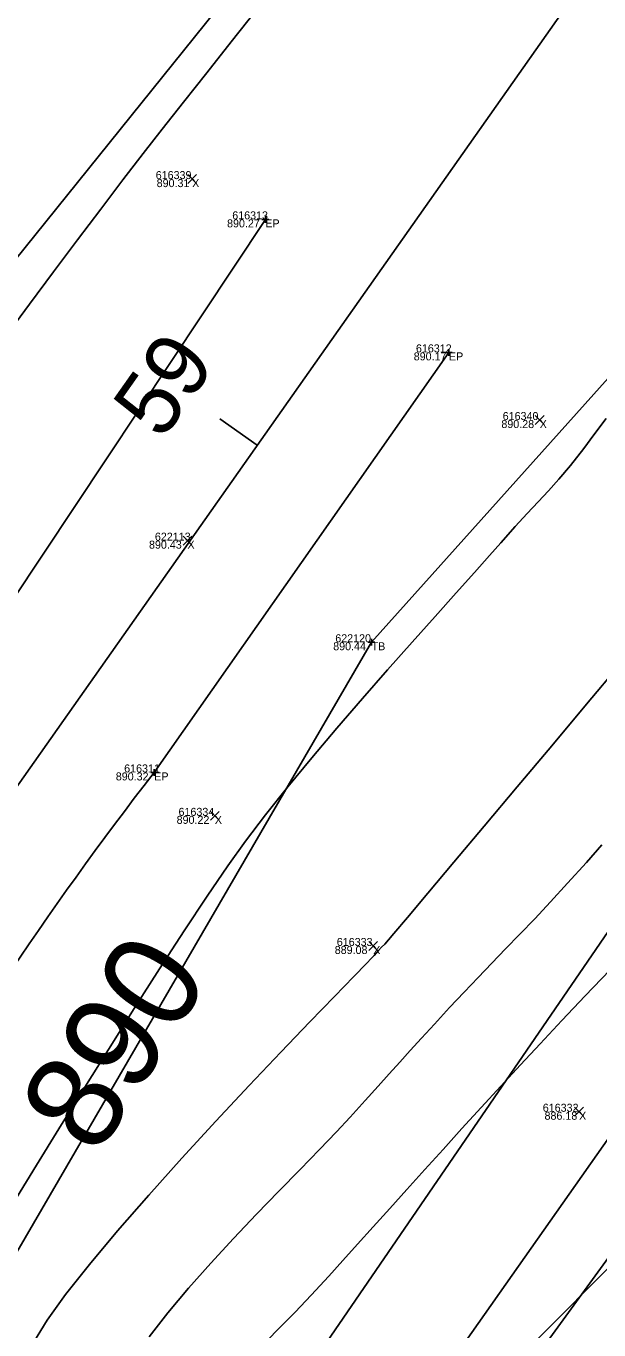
# Model space of a CAD drawing. Extents: x 1957117 to 1971063, y 701601 to 715861.
# Drawn here: x 1964086 to 1964111.1, y 707595.4 to 707652.4 of the extents above; entities that cross this region are included whole.
import ezdxf

# ---------------------------------------------------------------- set-up
doc = ezdxf.new("R2010")
doc.units = 0
for name, color, linetype in [('AP_X_Lights', 7, 'Continuous'), ('DT_X_Break_Line', 7, 'Continuous'), ('DT_X_Contour_Major', 7, 'Continuous'), ('DT_X_Contour_Minor', 7, 'Continuous'), ('GE_P_CL_50', 7, 'Continuous'), ('GE_X_CL_20', 7, 'Continuous'), ('PM_P_Cells', 7, 'Continuous'), ('PV_P_Drive', 7, 'Continuous'), ('PV_P_Shoulder', 7, 'Continuous'), ('RS_Raster1', 7, 'Continuous'), ('RW_X_Esmt_RR', 7, 'Continuous'), ('RW_X_Fee_RW', 7, 'Continuous'), ('SC_Scratch1', 7, 'Continuous'), ('SC_Shading5', 7, 'Continuous')]:
    doc.layers.add(name, color=color, linetype=linetype)

msp = doc.modelspace()

# ---------------------------------------------------------------- linework, layer by layer
at = {"layer": 'AP_X_Lights'}
for p, q in [((1964093.108, 707645.501), (1964093.496, 707645.891)), ((1964093.108, 707645.891), (1964093.496, 707645.501)), ((1964108.302, 707634.964), (1964108.69, 707635.354)), ((1964108.302, 707635.354), (1964108.69, 707634.964)), ((1964092.902, 707629.69), (1964093.29, 707630.08)), ((1964092.902, 707630.08), (1964093.29, 707629.69)), ((1964094.099, 707617.656), (1964094.487, 707618.046)), ((1964094.099, 707618.046), (1964094.487, 707617.656)), ((1964101.022, 707611.966), (1964101.41, 707612.356)), ((1964101.022, 707612.356), (1964101.41, 707611.966)), ((1964110.024, 707604.716), (1964110.412, 707605.106)), ((1964110.024, 707605.106), (1964110.412, 707604.716))]:
    msp.add_line(p, q, dxfattribs=at)
at = {"layer": 'DT_X_Break_Line'}
for points in [[(1964234.336, 707837.283), (1964219.172, 707816.318), (1964204.625, 707796.74), (1964173.397, 707757.684), (1964137.439, 707722.534), (1964113.742, 707677.186), (1964082.736, 707638.664), (1964052.689, 707596.746)], [(1964076.041, 707582.299), (1964101.146, 707625.442), (1964134.215, 707662.357), (1964154.84, 707709.053), (1964196.268, 707741.532), (1964214.51, 707789.218), (1964229.862, 707807.876), (1964246.545, 707830.012)], [(1964262.231, 707818.014), (1964252.839, 707789.919), (1964231.613, 707777.898), (1964205.069, 707735.191), (1964178.319, 707692.577), (1964149.712, 707652.579), (1964121.428, 707612.175), (1964092.627, 707572.596)]]:
    msp.add_lwpolyline(points, dxfattribs=at)
at = {"layer": 'DT_X_Contour_Major'}
for points in [[(1964096.132, 707653.106), (1964095.011, 707651.702), (1964093.938, 707650.347), (1964092.928, 707649.065), (1964091.997, 707647.879), (1964091.164, 707646.812), (1964090.272, 707645.658), (1964089.303, 707644.386), (1964088.283, 707643.033), (1964087.239, 707641.636), (1964086.194, 707640.228), (1964085.176, 707638.848)], [(1964096.132, 707653.106), (1964095.011, 707651.702), (1964093.938, 707650.347), (1964092.928, 707649.065), (1964091.997, 707647.879), (1964091.164, 707646.812), (1964090.272, 707645.658), (1964089.303, 707644.386), (1964088.283, 707643.033), (1964087.239, 707641.636), (1964086.194, 707640.228), (1964085.176, 707638.848)], [(1964085.617, 707601.147), (1964086.494, 707602.573), (1964087.477, 707604.164), (1964088.536, 707605.869), (1964089.642, 707607.638), (1964090.766, 707609.42), (1964091.879, 707611.164), (1964092.951, 707612.819), (1964093.954, 707614.335), (1964094.859, 707615.662), (1964095.635, 707616.748), (1964096.514, 707617.899), (1964097.491, 707619.123), (1964098.539, 707620.395), (1964099.633, 707621.688), (1964100.745, 707622.978), (1964101.848, 707624.239), (1964102.916, 707625.447), (1964103.923, 707626.575), (1964104.841, 707627.599), (1964105.644, 707628.493), (1964106.305, 707629.232), (1964106.797, 707629.792), (1964107.423, 707630.499), (1964107.955, 707631.077), (1964108.428, 707631.58), (1964108.876, 707632.062), (1964109.334, 707632.577), (1964109.837, 707633.178), (1964110.419, 707633.918), (1964110.868, 707634.512), (1964111.402, 707635.227)], [(1964085.617, 707601.147), (1964086.494, 707602.573), (1964087.477, 707604.164), (1964088.536, 707605.869), (1964089.642, 707607.638), (1964090.766, 707609.42), (1964091.879, 707611.164), (1964092.951, 707612.819), (1964093.954, 707614.335), (1964094.859, 707615.662), (1964095.635, 707616.748), (1964096.514, 707617.899), (1964097.491, 707619.123), (1964098.539, 707620.395), (1964099.633, 707621.688), (1964100.745, 707622.978), (1964101.848, 707624.239), (1964102.916, 707625.447), (1964103.923, 707626.575), (1964104.841, 707627.599), (1964105.644, 707628.493), (1964106.305, 707629.232), (1964106.797, 707629.792), (1964107.423, 707630.499), (1964107.955, 707631.077), (1964108.428, 707631.58), (1964108.876, 707632.062), (1964109.334, 707632.577), (1964109.837, 707633.178), (1964110.419, 707633.918), (1964110.868, 707634.512), (1964111.402, 707635.227)]]:
    msp.add_lwpolyline(points, dxfattribs=at)
at = {"layer": 'DT_X_Contour_Minor'}
for points in [[(1964086.248, 707594.625), (1964086.969, 707595.8), (1964087.766, 707596.918), (1964088.807, 707598.235), (1964090.037, 707599.701), (1964091.404, 707601.266), (1964092.855, 707602.88), (1964094.338, 707604.494), (1964095.799, 707606.058), (1964097.185, 707607.524), (1964098.444, 707608.84), (1964099.522, 707609.958), (1964100.367, 707610.828), (1964100.925, 707611.401), (1964101.144, 707611.626), (1964101.255, 707611.749), (1964101.343, 707611.847), (1964101.455, 707611.969), (1964101.587, 707612.107), (1964101.721, 707612.246), (1964101.882, 707612.422), (1964102.12, 707612.703), (1964102.715, 707613.41), (1964103.61, 707614.474), (1964104.747, 707615.826), (1964106.066, 707617.398), (1964107.51, 707619.118), (1964109.022, 707620.919), (1964110.541, 707622.732), (1964112.012, 707624.486)], [(1964086.248, 707594.625), (1964086.969, 707595.8), (1964087.766, 707596.918), (1964088.807, 707598.235), (1964090.037, 707599.701), (1964091.404, 707601.266), (1964092.855, 707602.88), (1964094.338, 707604.494), (1964095.799, 707606.058), (1964097.185, 707607.524), (1964098.444, 707608.84), (1964099.522, 707609.958), (1964100.367, 707610.828), (1964100.925, 707611.401), (1964101.144, 707611.626), (1964101.255, 707611.749), (1964101.343, 707611.847), (1964101.455, 707611.969), (1964101.587, 707612.107), (1964101.721, 707612.246), (1964101.882, 707612.422), (1964102.12, 707612.703), (1964102.715, 707613.41), (1964103.61, 707614.474), (1964104.747, 707615.826), (1964106.066, 707617.398), (1964107.51, 707619.118), (1964109.022, 707620.919), (1964110.541, 707622.732), (1964112.012, 707624.486)], [(1964111.21, 707616.577), (1964110.537, 707615.814), (1964109.719, 707614.904), (1964108.97, 707614.09), (1964108.278, 707613.353), (1964107.628, 707612.673), (1964107.008, 707612.031), (1964106.404, 707611.409), (1964105.803, 707610.788), (1964105.192, 707610.147), (1964104.558, 707609.469), (1964103.89, 707608.745), (1964103.327, 707608.131), (1964102.833, 707607.588), (1964102.375, 707607.082), (1964101.918, 707606.574), (1964101.428, 707606.028), (1964100.871, 707605.408), (1964100.212, 707604.676), (1964099.61, 707604.028), (1964098.871, 707603.261), (1964098.024, 707602.393), (1964097.097, 707601.444), (1964096.117, 707600.431), (1964095.113, 707599.373), (1964094.113, 707598.29), (1964093.144, 707597.199), (1964092.236, 707596.12), (1964091.416, 707595.07)], [(1964111.21, 707616.577), (1964110.537, 707615.814), (1964109.719, 707614.904), (1964108.97, 707614.09), (1964108.278, 707613.353), (1964107.628, 707612.673), (1964107.008, 707612.031), (1964106.404, 707611.409), (1964105.803, 707610.788), (1964105.192, 707610.147), (1964104.558, 707609.469), (1964103.89, 707608.745), (1964103.327, 707608.131), (1964102.833, 707607.588), (1964102.375, 707607.082), (1964101.918, 707606.574), (1964101.428, 707606.028), (1964100.871, 707605.408), (1964100.212, 707604.676), (1964099.61, 707604.028), (1964098.871, 707603.261), (1964098.024, 707602.393), (1964097.097, 707601.444), (1964096.117, 707600.431), (1964095.113, 707599.373), (1964094.113, 707598.29), (1964093.144, 707597.199), (1964092.236, 707596.12), (1964091.416, 707595.07)], [(1964111.556, 707611.1), (1964110.486, 707609.975), (1964109.464, 707608.897), (1964108.515, 707607.888), (1964107.661, 707606.97), (1964106.794, 707606.029), (1964105.938, 707605.095), (1964105.096, 707604.173), (1964104.272, 707603.266), (1964103.47, 707602.38), (1964102.691, 707601.518), (1964101.941, 707600.684), (1964101.221, 707599.884), (1964100.535, 707599.122), (1964099.887, 707598.401), (1964099.279, 707597.726), (1964098.507, 707596.889), (1964097.798, 707596.151), (1964097.144, 707595.485), (1964096.539, 707594.866)], [(1964111.556, 707611.1), (1964110.486, 707609.975), (1964109.464, 707608.897), (1964108.515, 707607.888), (1964107.661, 707606.97), (1964106.794, 707606.029), (1964105.938, 707605.095), (1964105.096, 707604.173), (1964104.272, 707603.266), (1964103.47, 707602.38), (1964102.691, 707601.518), (1964101.941, 707600.684), (1964101.221, 707599.884), (1964100.535, 707599.122), (1964099.887, 707598.401), (1964099.279, 707597.726), (1964098.507, 707596.889), (1964097.798, 707596.151), (1964097.144, 707595.485), (1964096.539, 707594.866)]]:
    msp.add_lwpolyline(points, dxfattribs=at)
at = {"layer": 'GE_P_CL_50'}
msp.add_lwpolyline([(1963809.22, 707159.242), (1963930.41, 707325.263), (1964096.946, 707583.449), (1964164.227, 707651.079), (1964201.876, 707617.583)], dxfattribs=at)
at = {"layer": 'GE_X_CL_20'}
msp.add_line((1964096.149, 707634.062), (1964094.513, 707635.213), dxfattribs=at)
msp.add_lwpolyline([(1964578.061, 708318.542), (1963713.717, 707090.878)], dxfattribs=at)
at = {"layer": 'PM_P_Cells'}
for points in [[(1964069.825, 707604.813), (1964084.006, 707625.129), (1964096.501, 707643.935)], [(1964091.644, 707619.75), (1964104.529, 707638.118)]]:
    msp.add_lwpolyline(points, dxfattribs=at)
msp.add_arc((1964212.552, 707525.838), 153.095, 142.1628, 159.24182, dxfattribs=at)
at = {"layer": 'PV_P_Drive'}
for p, q in [((1964096.501, 707644.081), (1964096.501, 707643.789)), ((1964096.355, 707643.935), (1964096.647, 707643.935)), ((1964096.501, 707643.935), (1964096.501, 707643.935)), ((1964104.383, 707638.118), (1964104.675, 707638.118)), ((1964104.529, 707638.264), (1964104.529, 707637.972)), ((1964104.529, 707638.118), (1964104.529, 707638.118)), ((1964101, 707625.442), (1964101.292, 707625.442)), ((1964101.146, 707625.588), (1964101.146, 707625.296)), ((1964101.146, 707625.442), (1964101.146, 707625.442)), ((1964091.498, 707619.75), (1964091.79, 707619.75)), ((1964091.644, 707619.896), (1964091.644, 707619.604)), ((1964091.644, 707619.75), (1964091.644, 707619.75))]:
    msp.add_line(p, q, dxfattribs=at)
at = {"layer": 'RW_X_Esmt_RR'}
msp.add_lwpolyline([(1963738.247, 707073.608), (1964602.591, 708301.271)], dxfattribs=at)
at = {"layer": 'RW_X_Fee_RW'}
msp.add_lwpolyline([(1963881.046, 707276.431), (1964172.578, 707701.964), (1964668.324, 708419.582), (1964735.207, 708501.875), (1964966.496, 708718.802), (1965107.468, 708816.338), (1965585.552, 709094.216), (1966091.861, 709326.705), (1966247.281, 709386.816), (1966633.174, 709551.737), (1966943.202, 709670.565), (1967172.032, 709812.662), (1967935.697, 710373.174), (1968346.714, 710683.963), (1968484.345, 710796.182), (1968743.632, 711067.038), (1968903.937, 711275.819), (1969041.222, 711501.316), (1969638.166, 712572.015), (1970019.077, 713196.718)], dxfattribs=at)
at = {"layer": 'SC_Shading5'}
for points in [[(1963589.678, 706586.994), (1963626.625, 706689.548), (1963651.76, 706746.832), (1963668.09, 706778.596), (1963682.768, 706805.402), (1963734.424, 706911.594), (1963826.849, 707116.717), (1963877.258, 707215.645), (1963964.981, 707354.472), (1964070.526, 707509.355), (1964132.574, 707601.994), (1964163.9, 707642.169), (1964191.2, 707685.167), (1964278.98, 707807.131), (1964326.11, 707874.364), (1964396.427, 707968.962), (1964508.519, 708133.679), (1964655.588, 708336.552), (1964745.319, 708429.172), (1964840.327, 708522.317), (1964988.178, 708660.245), (1965089.796, 708739.041), (1965251.743, 708835.216), (1965415.807, 708922.048), (1965866.2, 709149.38), (1966173.543, 709294.131), (1966283.627, 709338.196), (1966534.003, 709419.214), (1966689.084, 709471.266), (1967008.468, 709641.817), (1967166.677, 709750.124), (1967422.113, 709931.083), (1967818.707, 710198.831), (1968187.021, 710459.852), (1968360.589, 710592.493), (1968496.543, 710707.847), (1968606.427, 710809.378), (1968733.391, 710937.091), (1968807.28, 711025.4), (1968843.008, 711077.094), (1968863.233, 711106.099), (1968909.747, 711171.311), (1968974.133, 711279.559), (1969130.932, 711546.915), (1969247.433, 711744.686), (1969402.714, 712016.424), (1969505.287, 712191.789), (1969666.311, 712460.805), (1969771.586, 712639.896), (1969880.058, 712820.917), (1969964.994, 712955.706), (1969990.005, 713000.084), (1970030.065, 713068.479)], [(1963609.915, 706579.703), (1963646.615, 706681.572), (1963671.193, 706737.585), (1963687.092, 706768.511), (1963701.884, 706795.526), (1963753.906, 706902.469), (1963846.249, 707107.41), (1963895.973, 707204.994), (1963982.966, 707342.667), (1964088.35, 707497.312), (1964150.015, 707589.379), (1964181.502, 707629.761), (1964209.024, 707673.109), (1964296.517, 707794.674), (1964343.552, 707861.772), (1964413.958, 707956.489), (1964526.123, 708121.313), (1964672.104, 708322.686), (1964760.576, 708414.006), (1964855.195, 708506.77), (1965002.134, 708643.847), (1965101.925, 708721.226), (1965262.272, 708816.451), (1965425.685, 708902.939), (1965875.63, 709130.044), (1966182.13, 709274.398), (1966290.944, 709317.954), (1966540.737, 709398.785), (1966697.632, 709451.445), (1967019.644, 709623.399), (1967178.971, 709732.471), (1967434.35, 709913.39), (1967830.945, 710181.14), (1968199.774, 710442.525), (1968374.086, 710575.735), (1968510.806, 710691.739), (1968621.36, 710793.889), (1968749.296, 710922.58), (1968824.413, 711012.355), (1968860.678, 711064.827), (1968880.812, 711093.701), (1968927.778, 711159.547), (1968992.655, 711268.62), (1969149.476, 711536.015), (1969266.039, 711733.891), (1969421.336, 712005.657), (1969523.8, 712180.835), (1969684.812, 712449.831), (1969790.084, 712628.917), (1969898.385, 712809.653), (1969983.474, 712944.685), (1970008.657, 712989.367), (1970048.626, 713057.607)]]:
    msp.add_spline(points, degree=3, dxfattribs=at)

# ---------------------------------------------------------------- texts
at = {"layer": 'DT_X_Contour_Major'}
msp.add_text('890', height=4.2, rotation=57.7556, dxfattribs=at).set_placement((1964089.126, 707602.884))
at = {"layer": 'GE_X_CL_20'}
msp.add_text('59', height=2.8, rotation=54.8523, dxfattribs=at).set_placement((1964091.982, 707634.223))
at = {"layer": 'PV_P_Shoulder'}
for s, p in [('890.31', (1964091.75, 707645.346)), ('890.27', (1964094.828, 707643.585)), ('890.17', (1964102.989, 707637.768)), ('890.28', (1964106.821, 707634.809)), ('890.43', (1964091.415, 707629.535)), ('890.44', (1964099.468, 707625.092)), ('890.32', (1964089.963, 707619.4)), ('890.22', (1964092.623, 707617.501)), ('889.08', (1964099.535, 707611.811)), ('886.18', (1964108.708, 707604.561))]:
    msp.add_text(s, height=0.35, dxfattribs=at).set_placement(p)
at = {"layer": 'RS_Raster1'}
for s, p in [('616339', (1964091.709, 707645.696)), ('616313', (1964095.055, 707643.935)), ('616312', (1964103.085, 707638.118)), ('616340', (1964106.879, 707635.159)), ('622113', (1964091.672, 707629.885)), ('622120', (1964099.559, 707625.442)), ('616311', (1964090.329, 707619.75)), ('616334', (1964092.706, 707617.851)), ('616333', (1964099.626, 707612.161)), ('616332', (1964108.631, 707604.911))]:
    msp.add_text(s, height=0.35, dxfattribs=at).set_placement(p)
at = {"layer": 'SC_Scratch1'}
for s, p in [('X', (1964093.302, 707645.346)), ('EP', (1964096.501, 707643.585)), ('EP', (1964104.529, 707637.768)), ('X', (1964108.496, 707634.809)), ('X', (1964093.096, 707629.535)), ('TB', (1964101.146, 707625.092)), ('EP', (1964091.644, 707619.4)), ('X', (1964094.293, 707617.501)), ('X', (1964101.216, 707611.811)), ('X', (1964110.218, 707604.561))]:
    msp.add_text(s, height=0.35, dxfattribs=at).set_placement(p)

doc.saveas('drawing.dxf')
